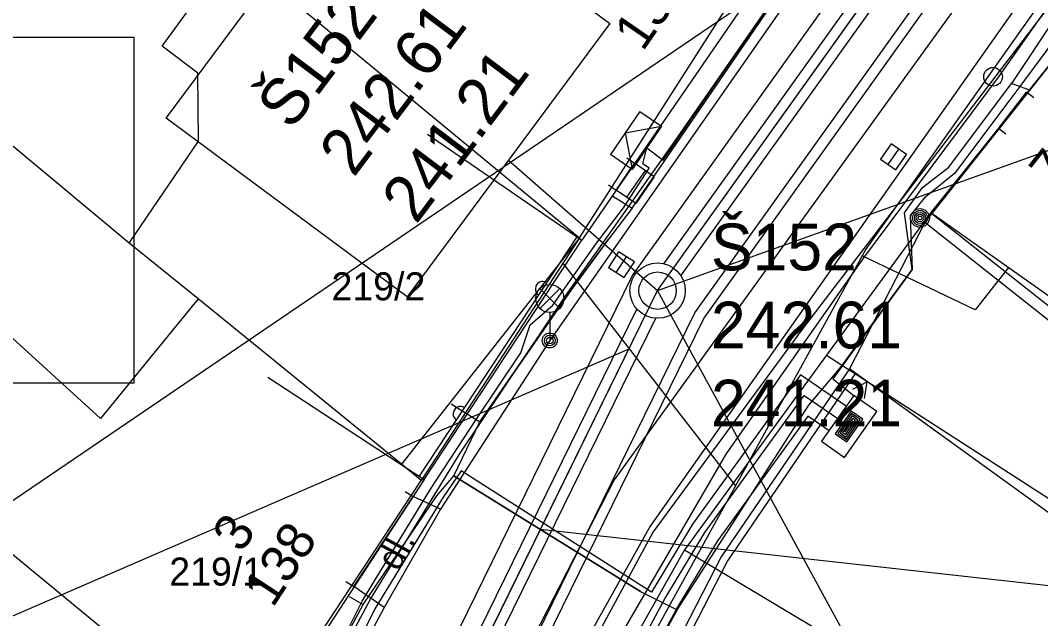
# Model space of a CAD drawing. Extents: x -601580 to 4, y -1204314 to 4.
# Drawn here: x -600387.69 to -600360.41, y -1203762.65 to -1203746.65 of the extents above; entities that cross this region are included whole.
import ezdxf

# ---------------------------------------------------------------- set-up
doc = ezdxf.new("R2010")
doc.units = 0
for name, color, linetype in [('00-EON NN', 7, 'Continuous'), ('00-EON VN', 7, 'Continuous'), ('00-INNOGY-NTL', 7, 'Continuous'), ('00-KN-HRANICE PARCEL', 7, 'Continuous'), ('00-KN-PARC. CISLA', 7, 'Continuous'), ('00-KN-VNITRNI KRESBA', 7, 'Continuous'), ('00-POLOHOPIS', 7, 'Continuous'), ('00-SITE KOM. KABEL', 7, 'Continuous'), ('00-VODOVOD STAVAJICI', 7, 'Continuous'), ('11-REKONSTRUKCE  VYKOP', 7, 'Continuous'), ('11-REKONSTRUKCE KANALIZACE', 7, 'Continuous'), ('11-REKONSTRUKCE KANALIZACE OSA', 7, 'Continuous'), ('11-REKONSTRUKCE KANALIZACE POPIS', 7, 'Continuous'), ('11-REKONSTRUKCE VODOVOD', 7, 'Continuous'), ('11-VAK-KANAL PUVODNI', 7, 'Continuous'), ('Vrstva 25', 7, 'Continuous'), ('Vrstva 26', 7, 'Continuous'), ('Vrstva 27', 7, 'Continuous'), ('Vrstva 28', 7, 'Continuous'), ('Vrstva 33', 7, 'Continuous'), ('Vrstva 6', 7, 'Continuous'), ('Vrstva 8', 7, 'Continuous'), ('Vrstva 9', 7, 'Continuous')]:
    doc.layers.add(name, color=color, linetype=linetype)

# ---------------------------------------------------------------- blocks, each defined once
blk = doc.blocks.new('6.14A_342')
at = {"layer": 'Vrstva 28'}
blk.add_circle((0, 0), 0.25, dxfattribs=at)
blk = doc.blocks.new('6.01A_1616')
at = {"layer": 'Vrstva 25'}
for radius in [0.25, 0.2, 0.15, 0.1, 0.05]:
    blk.add_circle((0, 0), radius, dxfattribs=at)
blk = doc.blocks.new('6.30_272')
at = {"layer": 'Vrstva 27'}
blk.add_line((-0.25, 0), (0.25, 0), dxfattribs=at)
blk.add_lwpolyline([(-0.25, -0.249), (0.249, -0.25), (0.25, 0.249), (-0.249, 0.25)], close=True, dxfattribs=at)
blk = doc.blocks.new('6.560_934')
at = {"layer": 'Vrstva 33'}
for p, q in [((-0.265, 0.86), (0.265, 1.39)), ((-0.265, 1.39), (0.265, 0.86)), ((0, 0.75), (0, 0))]:
    blk.add_line(p, q, dxfattribs=at)
for centre, radius in [((0, 1.125), 0.375), ((0, 0), 0.2), ((0, 0), 0.145), ((0, 0), 0.0876)]:
    blk.add_circle(centre, radius, dxfattribs=at)
blk = doc.blocks.new('6.30_276')
at = {"layer": 'Vrstva 27'}
blk.add_line((-0.25, 0), (0.25, 0), dxfattribs=at)
blk.add_lwpolyline([(-0.25, -0.25), (0.25, -0.25), (0.25, 0.25), (-0.25, 0.25)], close=True, dxfattribs=at)
blk = doc.blocks.new('VCHOD_2466')
at = {"layer": 'Vrstva 6'}
blk.add_line((0, 0.25), (0, 0), dxfattribs=at)
blk = doc.blocks.new('VCHOD_2468')
at = {"layer": 'Vrstva 6'}
blk.add_line((0, 0.25), (0, 0), dxfattribs=at)
blk = doc.blocks.new('VCHOD_2470')
at = {"layer": 'Vrstva 6'}
blk.add_line((0, 0.25), (0, 0), dxfattribs=at)
blk = doc.blocks.new('VCHOD_2472')
at = {"layer": 'Vrstva 6'}
blk.add_line((0, 0.25), (0, 0), dxfattribs=at)
blk = doc.blocks.new('VCHOD_2474')
at = {"layer": 'Vrstva 6'}
blk.add_line((0, 0.25), (0, 0), dxfattribs=at)
blk = doc.blocks.new('VCHOD_2476')
at = {"layer": 'Vrstva 6'}
blk.add_line((0, 0.25), (0, 0), dxfattribs=at)
blk = doc.blocks.new('NN630')
at = {"layer": 'Vrstva 9'}
for points in [[(-3, -700), (-703, 0)], [(-703, -700), (-703, 0), (697, 0), (697, -700)], [(-3, -700), (697, 0)], [(-703, -700), (697, -700)]]:
    blk.add_lwpolyline(points, dxfattribs=at)
blk = doc.blocks.new('NN620')
at = {"layer": 'Vrstva 8'}
for points in [[(752, 4), (-748, 4)], [(-748, 4), (-748, -746)], [(752, -746), (752, 4)], [(368, -180), (-376, -180)], [(-376, -180), (-376, -558)], [(321, -227), (-329, -227)], [(-329, -227), (-329, -510)], [(321, -510), (321, -227)], [(368, -558), (368, -180)], [(-329, -510), (321, -510)], [(274, -274), (-281, -274)], [(-281, -274), (-281, -463)], [(-281, -463), (274, -463)], [(227, -321), (-234, -321)], [(-234, -321), (-234, -416)], [(-234, -416), (227, -416)], [(-193, -369), (185, -369)], [(227, -416), (227, -321)], [(274, -463), (274, -274)], [(-748, -746), (752, -746)], [(-376, -558), (368, -558)]]:
    blk.add_lwpolyline(points, dxfattribs=at)

msp = doc.modelspace()

# ---------------------------------------------------------------- linework, layer by layer
at = {"layer": '00-EON NN'}
for points in [[(-600388.266, -1203779.685), (-600386.496, -1203776.592), (-600386.286, -1203775.861), (-600385.614, -1203774.691), (-600384.24, -1203772.273), (-600384.41, -1203772.193), (-600384.356, -1203771.737), (-600383.679, -1203772.095), (-600381.673, -1203768.224), (-600380.134, -1203765.366), (-600378.549, -1203762.184), (-600376.72, -1203759.19), (-600375.5, -1203757.33), (-600374.31, -1203755.54), (-600374.06, -1203754.79), (-600373.45, -1203754.27), (-600372.28, -1203752.61), (-600371.56, -1203751.66), (-600370.878, -1203750.607), (-600371.042, -1203750.484), (-600370.94, -1203750.06), (-600370.5, -1203750.391), (-600368.596, -1203747.604), (-600365.393, -1203743.13)], [(-600359.69, -1203746.7), (-600360.991, -1203748.45), (-600361.23, -1203748.771), (-600362.71, -1203750.75), (-600363.52, -1203751.41), (-600363.89, -1203751.87), (-600363.84, -1203753.31), (-600365.958, -1203756.243), (-600365.403, -1203756.689)], [(-600365.605, -1203756.969), (-600366.826, -1203756.134), (-600369.718, -1203760.128), (-600370.812, -1203761.945), (-600375.9, -1203758.698), (-600376.384, -1203759.407), (-600378.208, -1203762.393), (-600379.783, -1203765.558), (-600381.32, -1203768.411), (-600383.328, -1203772.286), (-600383.91, -1203772.46), (-600385.267, -1203774.889), (-600385.915, -1203776.018), (-600386.125, -1203776.749), (-600387.914, -1203779.875), (-600388.206, -1203780.448), (-600390.566, -1203784.297), (-600391.528, -1203783.719)], [(-600396.566, -1203811.464), (-600394.475, -1203804.982), (-600389.826, -1203796.153), (-600386.328, -1203790.172), (-600386.008, -1203789.36), (-600385.238, -1203787.701), (-600384.644, -1203786.602), (-600385.039, -1203785.428), (-600384.051, -1203783.847), (-600382.7, -1203783.539), (-600377.4, -1203774.316), (-600375.451, -1203770.681), (-600374.755, -1203769.885), (-600372.562, -1203765.52), (-600371.908, -1203764.815), (-600370.453, -1203762.124), (-600369.384, -1203760.349), (-600366.73, -1203756.684), (-600365.831, -1203757.299)], [(-600366.057, -1203757.629), (-600366.635, -1203757.234), (-600369.05, -1203760.57), (-600370.11, -1203762.33), (-600371.58, -1203765.05), (-600372.23, -1203765.75), (-600374.42, -1203770.11), (-600375.12, -1203770.91), (-600377.05, -1203774.51), (-600382.44, -1203783.89), (-600383.8, -1203784.2), (-600384.6, -1203785.48), (-600384.21, -1203786.64), (-600384.56, -1203787.45)]]:
    msp.add_lwpolyline(points, dxfattribs=at)
at = {"layer": '00-EON VN'}
for points in [[(-600352.702, -1203647.788), (-600344.954, -1203653.759), (-600330.827, -1203664.425), (-600321.645, -1203670.963), (-600317.713, -1203673.458), (-600315.791, -1203674.896), (-600315.293, -1203675.777), (-600315.944, -1203682.246), (-600316.226, -1203683.581), (-600322.501, -1203693.042), (-600331.079, -1203704.985), (-600348.911, -1203730.288), (-600354.208, -1203737.743), (-600361.516, -1203748.136), (-600365.138, -1203753.003), (-600368.824, -1203758.254), (-600375.091, -1203769.039), (-600381.398, -1203780.278), (-600382.49, -1203782.6), (-600383.25, -1203783.59)], [(-600337.327, -1203713.329), (-600344.497, -1203723.269), (-600345.047, -1203724.049), (-600345.487, -1203724.709), (-600351.367, -1203733.129), (-600357.517, -1203741.909), (-600357.997, -1203742.909), (-600358.977, -1203744.679), (-600366.777, -1203754.899), (-600370.767, -1203760.329), (-600373.807, -1203765.959), (-600375.887, -1203769.949), (-600376.667, -1203771.279), (-600377.557, -1203772.739), (-600383.047, -1203782.909), (-600383.307, -1203783.299)]]:
    msp.add_lwpolyline(points, dxfattribs=at)
at = {"layer": '00-INNOGY-NTL'}
msp.add_line((-600373.19, -1203753.14), (-600368.57, -1203759.1), dxfattribs=at)
for points in [[(-600321.69, -1203692.03), (-600330.58, -1203705.33), (-600337.06, -1203714.26), (-600337.47, -1203714.88), (-600341.61, -1203721.03), (-600343.93, -1203724.48), (-600344.29, -1203725.01), (-600352.8, -1203737.19), (-600355.42, -1203740.94), (-600356.36, -1203742.04), (-600356.56, -1203742.28), (-600357.37, -1203743.06), (-600358.82, -1203744.14), (-600359.04, -1203744.31), (-600359.16, -1203744.4), (-600365.08, -1203752.77), (-600365.18, -1203752.95), (-600368.57, -1203759.1), (-600375.05, -1203770.85), (-600375.18, -1203771.08)], [(-600361.26, -1203753.26), (-600362.16, -1203754.39), (-600365.18, -1203752.95)]]:
    msp.add_lwpolyline(points, dxfattribs=at)
at = {"layer": '00-KN-HRANICE PARCEL'}
for p, q in [((-600372.74, -1203752.47), (-600365.4, -1203740.97)), ((-600356.72, -1203743.53), (-600363.34, -1203751.79)), ((-600363.34, -1203751.79), (-600366.13, -1203755.61)), ((-600372.74, -1203752.47), (-600376.97, -1203758.96)), ((-600394.87, -1203755.2), (-600381.66, -1203766.07)), ((-600366.13, -1203755.61), (-600369.93, -1203760.81)), ((-600366.13, -1203755.61), (-600330.09, -1203778.87)), ((-600381.66, -1203766.07), (-600376.97, -1203758.96))]:
    msp.add_line(p, q, dxfattribs=at)
for points in [[(-600384.78, -1203752.61), (-600382.93, -1203749.88), (-600382.95, -1203748.06), (-600383.9, -1203747.34), (-600382.04, -1203744.78)], [(-600382.04, -1203744.78), (-600381.11, -1203745.55), (-600372.74, -1203752.47)], [(-600384.78, -1203752.61), (-600387.84, -1203750.06), (-600390.65, -1203747.71)], [(-600363.34, -1203751.79), (-600357.27, -1203756.08), (-600345.98, -1203764.05), (-600336.57, -1203769.92)], [(-600376.97, -1203758.96), (-600377.5, -1203758.52), (-600382.94, -1203754.1), (-600384.78, -1203752.61)], [(-600369.93, -1203760.81), (-600377.09, -1203773.51), (-600377.26, -1203773.81)], [(-600369.93, -1203760.81), (-600366.13, -1203763.09), (-600366.4, -1203763.6), (-600365.51, -1203764.14)]]:
    msp.add_lwpolyline(points, dxfattribs=at)
at = {"layer": '00-KN-VNITRNI KRESBA'}
for p, q in [((-600372.74, -1203752.47), (-600377.5, -1203758.52)), ((-600385.55, -1203757.3), (-600390.25, -1203753.02)), ((-600382.94, -1203754.1), (-600385.55, -1203757.3))]:
    msp.add_line(p, q, dxfattribs=at)
at = {"layer": '00-POLOHOPIS'}
for p, q in [((-600365.848, -1203742.594), (-600372.679, -1203752.527)), ((-600358.444, -1203742.571), (-600370.848, -1203760.18)), ((-600365.13, -1203743.186), (-600373.533, -1203755.213)), ((-600363.314, -1203751.822), (-600356.728, -1203743.522)), ((-600361.532, -1203749.545), (-600360.786, -1203748.572)), ((-600376.799, -1203749.694), (-600372.679, -1203752.527)), ((-600371.758, -1203751.188), (-600371.265, -1203750.47)), ((-600370.737, -1203750.833), (-600371.265, -1203750.47)), ((-600370.985, -1203750.663), (-600371.478, -1203751.381)), ((-600370.737, -1203750.833), (-600371.231, -1203751.551)), ((-600371.231, -1203751.551), (-600371.758, -1203751.188)), ((-600363.5, -1203752.057), (-600363.314, -1203751.822)), ((-600359.397, -1203754.93), (-600363.314, -1203751.822)), ((-600363.5, -1203752.057), (-600365.521, -1203755.973)), ((-600359.583, -1203755.165), (-600363.5, -1203752.057)), ((-600377.016, -1203758.846), (-600372.803, -1203752.442)), ((-600376.89, -1203758.928), (-600372.679, -1203752.527)), ((-600373.533, -1203755.213), (-600376.455, -1203759.727)), ((-600365.521, -1203755.973), (-600368.953, -1203761.003)), ((-600365.521, -1203755.973), (-600368.953, -1203761.003)), ((-600360.176, -1203759.833), (-600365.521, -1203755.973)), ((-600381.076, -1203756.194), (-600376.89, -1203758.928)), ((-600365.355, -1203756.085), (-600368.782, -1203761.108)), ((-600376.89, -1203758.928), (-600381.554, -1203766.068)), ((-600378.776, -1203761.796), (-600377.19, -1203759.388)), ((-600376.455, -1203759.727), (-600377.19, -1203759.388)), ((-600376.455, -1203759.727), (-600377.963, -1203762.357)), ((-600370.848, -1203760.18), (-600376.877, -1203770.943)), ((-600368.953, -1203761.003), (-600375.588, -1203773.912)), ((-600368.953, -1203761.003), (-600375.588, -1203773.912)), ((-600368.782, -1203761.108), (-600375.413, -1203774.009)), ((-600377.963, -1203762.357), (-600378.776, -1203761.796)), ((-600377.963, -1203762.357), (-600380.343, -1203766.822))]:
    msp.add_line(p, q, dxfattribs=at)
for points in [[(-600377.016, -1203758.846), (-600372.803, -1203752.442)], [(-600363.065, -1203757.747), (-600365.521, -1203755.973)], [(-600365.112, -1203756.762), (-600365.04, -1203756.32), (-600365.437, -1203756.527)], [(-600368.782, -1203761.108), (-600375.413, -1203774.009)]]:
    msp.add_lwpolyline(points, dxfattribs=at)
for centre in [(-600373.718, -1203753.833), (-600375.917, -1203757.175)]:
    msp.add_arc(centre, 0.2, 56.6588, 236.6617, dxfattribs=at)
at = {"layer": '00-SITE KOM. KABEL'}
for points in [[(-600448.32, -1203764.77), (-600445.41, -1203766.9), (-600434.97, -1203774.92), (-600422.32, -1203783.12), (-600413.93, -1203789.04), (-600405.18, -1203794.93), (-600400.25, -1203797.98), (-600398.96, -1203798.36), (-600397.12, -1203797.36), (-600388.96, -1203781.95), (-600378.33, -1203762.13), (-600375.93, -1203758.23), (-600373.1, -1203754.01), (-600370.24, -1203749.96), (-600363.35, -1203740.04), (-600357.38, -1203731.69), (-600349.33, -1203720.15), (-600345.8, -1203715.19), (-600340.07, -1203706.96), (-600329.02, -1203689.27)], [(-600349.98, -1203733.11), (-600352.35, -1203736.35), (-600353.65, -1203738.25), (-600357.31, -1203743.38), (-600359.31, -1203746.17), (-600359.98, -1203746.53), (-600361.18, -1203748.34)], [(-600371.33, -1203751.67), (-600367.69, -1203746.37), (-600365.25, -1203742.89), (-600363.56, -1203740.1), (-600363.39, -1203739.78), (-600362.14, -1203738.07)], [(-600370.13, -1203762.42), (-600366.6, -1203756.94), (-600365.75, -1203755.93), (-600363.84, -1203753.31), (-600364.05, -1203751.8), (-600363.56, -1203751.12), (-600362.86, -1203750.58), (-600361.18, -1203748.34)], [(-600360.7, -1203748.52), (-600361.18, -1203748.34)], [(-600371.85, -1203751.35), (-600371.33, -1203751.67)], [(-600371.33, -1203751.67), (-600371.96, -1203752.5), (-600372.95, -1203753.85), (-600374.23, -1203755.69), (-600375.4, -1203757.39)], [(-600372.95, -1203753.85), (-600371.96, -1203752.5)], [(-600365.75, -1203755.93), (-600363.84, -1203753.31)], [(-600375.4, -1203757.39), (-600374.23, -1203755.69)], [(-600376.17, -1203756.91), (-600375.4, -1203757.39)], [(-600376.1, -1203758.83), (-600375.4, -1203757.39)], [(-600378.52, -1203762.28), (-600376.55, -1203759.37), (-600376.1, -1203758.83)], [(-600371.11, -1203761.93), (-600376.1, -1203758.83)], [(-600376.1, -1203758.83), (-600371.11, -1203761.93), (-600370.13, -1203762.42)], [(-600378.52, -1203762.28), (-600376.55, -1203759.37)], [(-600378.9, -1203762.06), (-600378.52, -1203762.28)], [(-600383.64, -1203771.99), (-600381.53, -1203767.83), (-600380.04, -1203765.1), (-600378.52, -1203762.28)], [(-600370.13, -1203762.42), (-600374.25, -1203769.92), (-600374.28, -1203770.27), (-600373.61, -1203770.66), (-600370.61, -1203772.41)]]:
    msp.add_lwpolyline(points, dxfattribs=at)
at = {"layer": '00-VODOVOD STAVAJICI'}
msp.add_lwpolyline([(-600330.382, -1203700.926), (-600340.064, -1203714.494), (-600360.044, -1203742.638), (-600371.815, -1203758.94), (-600385.686, -1203786.009), (-600395.742, -1203804.116)], dxfattribs=at)
at = {"layer": '11-REKONSTRUKCE  VYKOP'}
for points in [[(-600436.811, -1203861.357), (-600431.759, -1203853.436), (-600411.329, -1203829.396), (-600388.728, -1203788.996), (-600371.322, -1203753.479), (-600337.185, -1203705.715)], [(-600426.231, -1203850.359), (-600409.497, -1203830.669), (-600386.761, -1203790.027), (-600369.409, -1203754.621), (-600336.076, -1203707.982)]]:
    msp.add_lwpolyline(points, dxfattribs=at)
at = {"layer": '11-REKONSTRUKCE KANALIZACE'}
for points in [[(-600370.48, -1203753.16), (-600337.874, -1203707.539)], [(-600370.024, -1203753.486), (-600337.418, -1203707.865)], [(-600370.637, -1203753.38), (-600370.637, -1203753.38)], [(-600370.181, -1203753.706), (-600370.181, -1203753.706)], [(-600371.084, -1203754.129), (-600371.084, -1203754.129)], [(-600387.987, -1203788.62), (-600371.203, -1203754.372)], [(-600387.484, -1203788.866), (-600370.7, -1203754.618)], [(-600370.581, -1203754.375), (-600370.581, -1203754.375)]]:
    msp.add_lwpolyline(points, dxfattribs=at)
for radius in [0.74, 0.5, 0.5]:
    msp.add_circle((-600370.65, -1203753.88), radius, dxfattribs=at)
at = {"layer": '11-REKONSTRUKCE KANALIZACE OSA'}
msp.add_lwpolyline([(-600436.153, -1203861.776), (-600431.13, -1203853.9), (-600410.685, -1203829.843), (-600388.037, -1203789.358), (-600370.65, -1203753.88), (-600337.248, -1203707.145)], dxfattribs=at)
at = {"layer": '11-REKONSTRUKCE KANALIZACE POPIS'}
for p, q in [((-600400.465, -1203768.03), (-600362.147, -1203741.983)), ((-600370.65, -1203753.88), (-600345.259, -1203744.77)), ((-600374.637, -1203750.389), (-600370.65, -1203753.88)), ((-600362.897, -1203768.118), (-600370.65, -1203753.88)), ((-600400.465, -1203768.03), (-600371.412, -1203755.435)), ((-600343.811, -1203763.589), (-600373.782, -1203760.27))]:
    msp.add_line(p, q, dxfattribs=at)
for points in [[(-600383.789, -1203749.265), (-600378.362, -1203741.954), (-600371.924, -1203746.733), (-600377.35, -1203754.044)], [(-600383.789, -1203749.265), (-600378.362, -1203741.954), (-600371.924, -1203746.733), (-600377.35, -1203754.044)], [(-600441.068, -1203747.101), (-600384.655, -1203747.101), (-600384.655, -1203756.356), (-600441.068, -1203756.356)], [(-600441.068, -1203747.101), (-600384.655, -1203747.101), (-600384.655, -1203756.356), (-600441.068, -1203756.356)]]:
    msp.add_lwpolyline(points, close=True, dxfattribs=at)
at = {"layer": '11-REKONSTRUKCE VODOVOD'}
msp.add_lwpolyline([(-600425.926, -1203849.568), (-600409.728, -1203830.508), (-600387.009, -1203789.897), (-600369.651, -1203754.477), (-600336.304, -1203707.82)], dxfattribs=at)
at = {"layer": '11-VAK-KANAL PUVODNI'}
for p, q in [((-600370.65, -1203753.88), (-600337.248, -1203707.145)), ((-600388.037, -1203789.358), (-600370.65, -1203753.88))]:
    msp.add_line(p, q, dxfattribs=at)
msp.add_lwpolyline([(-600436.153, -1203861.776), (-600431.13, -1203853.9), (-600410.685, -1203829.843), (-600388.037, -1203789.358), (-600370.65, -1203753.88), (-600337.248, -1203707.145)], dxfattribs=at)

# ---------------------------------------------------------------- block references
at = {"layer": '00-POLOHOPIS', "rotation": 90}
for name, p in [('6.14A_342', (-600361.678, -1203748.158)), ('6.01A_1616', (-600363.631, -1203751.935))]:
    msp.add_blockref(name, p, dxfattribs=at)
at = {"layer": '00-POLOHOPIS'}
for name, p, xscale, yscale, rotation in [('VCHOD_2466', (-600360.786, -1203748.572), 1.0000012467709, 1.0000012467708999, -127.47731588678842), ('VCHOD_2468', (-600361.532, -1203749.545), 1.0000012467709, 1.0000012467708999, -127.47731588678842), ('6.30_272', (-600364.339, -1203750.3), 1.00000039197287, 1.00000039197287, 54.838758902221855), ('VCHOD_2470', (-600371.265, -1203750.47), 0.9999982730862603, 0.9999982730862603, 55.525376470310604), ('VCHOD_2472', (-600371.758, -1203751.188), 0.9999982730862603, 0.9999982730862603, 55.525376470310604), ('6.30_276', (-600371.617, -1203753.185), 1.00000103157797, 1.0000010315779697, 57.08434761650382), ('VCHOD_2474', (-600377.19, -1203759.388), 1.0000001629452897, 1.0000001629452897, 56.629606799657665), ('VCHOD_2476', (-600378.776, -1203761.796), 1.0000001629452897, 1.0000001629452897, 56.629606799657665)]:
    msp.add_blockref(name, p, dxfattribs=dict(at, xscale=xscale, yscale=yscale, rotation=rotation))
msp.add_blockref('6.560_934', (-600373.533, -1203755.213), dxfattribs=at)
at = {"layer": 'Vrstva 26', "yscale": 0.001}
for name, p, xscale, rotation in [('NN630', (-600370.94, -1203750.06), 0.001, -124.38137510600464), ('NN620', (-600365.83, -1203757.3), 0.0010000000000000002, 55.011149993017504)]:
    msp.add_blockref(name, p, dxfattribs=dict(at, xscale=xscale, rotation=rotation))

# ---------------------------------------------------------------- texts
at = {"layer": '00-KN-PARC. CISLA'}
for s, p in [('219/2', (-600379.37, -1203754.14)), ('219/1', (-600383.709, -1203761.77))]:
    msp.add_text(s, height=0.75, dxfattribs=at).set_placement(p)
at = {"layer": '00-POLOHOPIS'}
for s, height, rotation, p in [('135', 1, 55.4834, (-600371.046, -1203747.506)), ('735', 1, 51.5682, (-600359.996, -1203751.204)), ('3', 1, 56.8466, (-600381.775, -1203760.922)), ('138', 1, 56.8466, (-600380.942, -1203762.388)), ('dl.', 0.7, 61.6076, (-600377.579, -1203761.415))]:
    msp.add_text(s, height=height, rotation=rotation, dxfattribs=at).set_placement(p)
at = {"layer": '11-REKONSTRUKCE KANALIZACE POPIS'}
for s, p in [('Š152', (-600380.446, -1203749.62)), ('242.61', (-600378.777, -1203750.875)), ('241.21', (-600377.108, -1203752.13))]:
    msp.add_text(s, height=1.25, rotation=53.0605, dxfattribs=at).set_placement(p)
at = {"layer": '11-VAK-KANAL PUVODNI'}
for s, p in [('Š152', (-600369.222, -1203753.336)), ('242.61', (-600369.222, -1203755.425)), ('241.21', (-600369.222, -1203757.513))]:
    msp.add_text(s, height=1.25, dxfattribs=at).set_placement(p)

doc.saveas('drawing.dxf')
